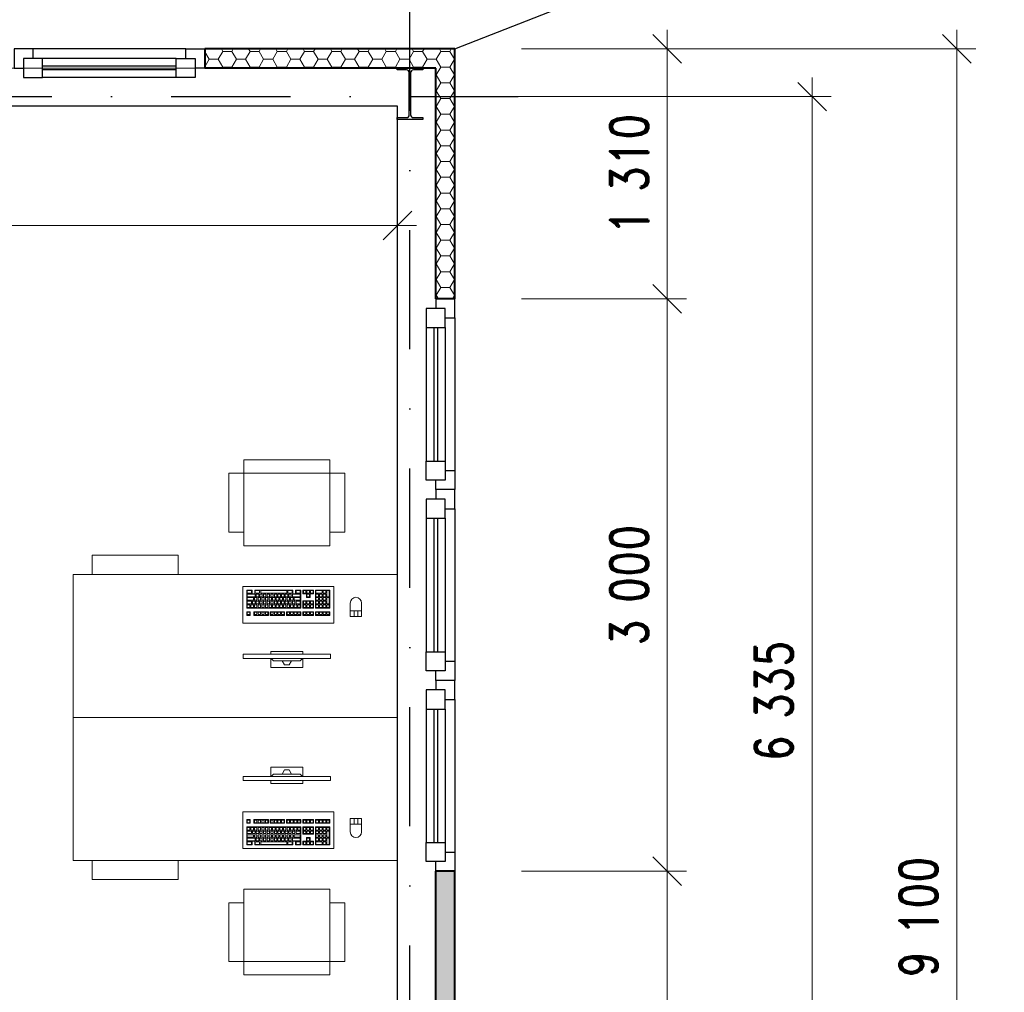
# Model space of a CAD drawing. Header units: millimetres. Extents: x -33711 to 544341, y -222428 to 596511.
# Tile 415 of 656: x 353480 to 358641, y 94458 to 99556. Entities that reach past the tile are written whole.
import ezdxf

# ---------------------------------------------------------------- set-up
doc = ezdxf.new("R2010")
doc.units = ezdxf.units.MM
doc.linetypes.add('DASHDOT', pattern=[0.5, 0.25, -0.125, 0, -0.125])
for name, color, linetype in [('IN_C_OSA', 6, 'DASHDOT'), ('IN_NS_TENKA', 20, 'Continuous'), ('IN_NS_VYPLNE OTVORU', 16, 'Continuous'), ('IN_VYPLNE OTVORU', 151, 'Continuous')]:
    doc.layers.add(name, color=color, linetype=linetype)
doc.layers.add('IN_HELP', color=6, linetype='Continuous', plot=False)
for name, color, linetype, lineweight in [('IN_KOTY', 4, 'Continuous', 13), ('IN_NS_TLUSTA', 1, 'Continuous', 40), ('IN_SLOUPY', 6, 'Continuous', 30), ('IN_SRAFY', 8, 'Continuous', 9), ('IN_STAFAGE', 8, 'Continuous', 9)]:
    doc.layers.add(name, color=color, linetype=linetype, lineweight=lineweight)
doc.styles.add('Koty', font='romand.shx', dxfattribs={"width": 0.8})
doc.dimstyles.new('IN_100', dxfattribs={"dimtxt": 200, "dimasz": 150, "dimexe": 100, "dimexo": 350, "dimgap": 100, "dimtad": 1, "dimdec": 4, "dimrnd": 5, "dimdsep": 46, "dimlunit": 6, "dimtxsty": 'Koty', "dimblk": 'OBLIQUE', "dimcen": 40, "dimdle": 100, "dimclrd": 256, "dimclrt": 7, "dimadec": 0, "dimazin": 0, "dimtfac": 1, "dimtdec": 4, "dimtmove": 1, "dimatfit": 3, "dimldrblk": 'ARCHTICK', "dimfxl": 500, "dimtolj": 1, "dimtzin": 0, "dimlwd": -1, "dimlwe": -1, "dimarcsym": 0})

# ---------------------------------------------------------------- blocks, each defined once
blk = doc.blocks.new('_Oblique')
at = {"color": 0, "linetype": 'ByBlock', "lineweight": -2}
blk.add_line((-0.5, -0.5), (0.5, 0.5), dxfattribs=at)
blk = doc.blocks.new('*D273')
at = {"layer": 'DEFPOINTS', "color": 0, "transparency": 16777216}
for p in [(355760.5, 103678.1), (295910.5, 99402.7), (355760.5, 99402.7)]:
    blk.add_point(p, dxfattribs=at)
at = {"layer": 'IN_KOTY', "color": 0, "transparency": 16777216}
for p, q in [((295910.5, 99752.7), (295910.5, 103778.1)), ((355760.5, 99752.7), (355760.5, 103778.1))]:
    blk.add_line(p, q, dxfattribs=at)
at = {"layer": 'IN_KOTY', "transparency": 16777216}
blk.add_line((295810.5, 103678.1), (355860.5, 103678.1), dxfattribs=at)
at = {"layer": 'IN_KOTY', "transparency": 16777216, "xscale": 150, "yscale": 150, "zscale": 150, "rotation": 180}
blk.add_blockref('_Oblique', (295910.5, 103678.1), dxfattribs=at)
at = {"layer": 'IN_KOTY', "transparency": 16777216, "xscale": 150, "yscale": 150, "zscale": 150}
blk.add_blockref('_Oblique', (355760.5, 103678.1), dxfattribs=at)
at = {"layer": 'IN_KOTY', "color": 7, "transparency": 16777216, "insert": (325835.5, 103878.1), "char_height": 200, "attachment_point": 5, "style": 'Koty'}
blk.add_mtext('\\A1;59\xa0850', dxfattribs=at)
blk = doc.blocks.new('_ArchTick')
at = {"color": 0, "linetype": 'ByBlock', "lineweight": 13, "const_width": 0.15}
blk.add_lwpolyline([(-0.5, -0.5), (0.5, 0.5)], dxfattribs=at)
blk = doc.blocks.new('*D228')
at = {"layer": 'DEFPOINTS', "color": 0, "transparency": 16777216}
for p in [(355525.5, 103020.6), (349525.5, 98942.7), (355525.5, 98942.7)]:
    blk.add_point(p, dxfattribs=at)
at = {"layer": 'IN_KOTY', "color": 0, "transparency": 16777216}
for p, q in [((349525.5, 99292.7), (349525.5, 103120.6)), ((355525.5, 99292.7), (355525.5, 103120.6))]:
    blk.add_line(p, q, dxfattribs=at)
at = {"layer": 'IN_KOTY', "transparency": 16777216}
blk.add_line((349425.5, 103020.6), (355625.5, 103020.6), dxfattribs=at)
at = {"layer": 'IN_KOTY', "transparency": 16777216, "xscale": 150, "yscale": 150, "zscale": 150, "rotation": 180}
blk.add_blockref('_Oblique', (349525.5, 103020.6), dxfattribs=at)
at = {"layer": 'IN_KOTY', "transparency": 16777216, "xscale": 150, "yscale": 150, "zscale": 150}
blk.add_blockref('_Oblique', (355525.5, 103020.6), dxfattribs=at)
at = {"layer": 'IN_KOTY', "color": 7, "transparency": 16777216, "insert": (352525.5, 103220.6), "char_height": 200, "attachment_point": 5, "style": 'Koty'}
blk.add_mtext('\\A1;6\xa0000', dxfattribs=at)
blk = doc.blocks.new('*D282')
at = {"layer": 'DEFPOINTS', "color": 0, "transparency": 16777216}
for p in [(355760.5, 99402.7), (358391.4, 99402.7), (355660.5, 90302.7)]:
    blk.add_point(p, dxfattribs=at)
at = {"layer": 'IN_KOTY', "transparency": 16777216}
blk.add_line((358391.4, 90202.7), (358391.4, 99502.7), dxfattribs=at)
at = {"layer": 'IN_KOTY', "color": 0, "transparency": 16777216}
for p, q in [((356110.5, 99402.7), (358491.4, 99402.7)), ((356010.5, 90302.7), (358491.4, 90302.7))]:
    blk.add_line(p, q, dxfattribs=at)
at = {"layer": 'IN_KOTY', "transparency": 16777216, "xscale": 150, "yscale": 150, "zscale": 150}
for p, rotation in [((358391.4, 99402.7), 90), ((358391.4, 90302.7), 270)]:
    blk.add_blockref('_Oblique', p, dxfattribs=dict(at, rotation=rotation))
at = {"layer": 'IN_KOTY', "color": 7, "transparency": 16777216, "insert": (358191.4, 94852.7), "char_height": 200, "attachment_point": 5, "rotation": 90, "style": 'Koty'}
blk.add_mtext('\\A1;9\xa0100', dxfattribs=at)
blk = doc.blocks.new('*D230')
at = {"layer": 'DEFPOINTS', "color": 0, "transparency": 16777216}
for p in [(355585.5, 99152.7), (357633.1, 99152.7), (355944.7, 92817.7)]:
    blk.add_point(p, dxfattribs=at)
at = {"layer": 'IN_KOTY', "transparency": 16777216}
blk.add_line((357633.1, 92717.7), (357633.1, 99252.7), dxfattribs=at)
at = {"layer": 'IN_KOTY', "color": 0, "transparency": 16777216}
for p, q in [((355935.5, 99152.7), (357733.1, 99152.7)), ((356294.7, 92817.7), (357733.1, 92817.7))]:
    blk.add_line(p, q, dxfattribs=at)
at = {"layer": 'IN_KOTY', "transparency": 16777216, "xscale": 150, "yscale": 150, "zscale": 150}
for p, rotation in [((357633.1, 99152.7), 90), ((357633.1, 92817.7), 270)]:
    blk.add_blockref('_Oblique', p, dxfattribs=dict(at, rotation=rotation))
at = {"layer": 'IN_KOTY', "color": 7, "transparency": 16777216, "insert": (357433.1, 95985.2), "char_height": 200, "attachment_point": 5, "rotation": 90, "style": 'Koty'}
blk.add_mtext('\\A1;6\xa0335', dxfattribs=at)
blk = doc.blocks.new('*D287')
at = {"layer": 'DEFPOINTS', "color": 0, "transparency": 16777216}
for p in [(355556, 99302.7), (350448.5, 99102.7), (355556, 99102.7)]:
    blk.add_point(p, dxfattribs=at)
at = {"layer": 'IN_KOTY', "transparency": 16777216}
for p, q in [((351352.3, 99545.9), (351352.3, 100111.1)), ((350448.5, 99202.7), (351352.3, 99545.9)), ((350448.5, 99402.7), (350448.5, 99002.7))]:
    blk.add_line(p, q, dxfattribs=at)
at = {"layer": 'IN_KOTY', "color": 0, "transparency": 16777216}
for p, q in [((355206, 99302.7), (350348.5, 99302.7)), ((355206, 99102.7), (350348.5, 99102.7))]:
    blk.add_line(p, q, dxfattribs=at)
at = {"layer": 'IN_KOTY', "transparency": 16777216, "xscale": 150, "yscale": 150, "zscale": 150}
for p, rotation in [((350448.5, 99302.7), 90), ((350448.5, 99102.7), 270)]:
    blk.add_blockref('_Oblique', p, dxfattribs=dict(at, rotation=rotation))
at = {"layer": 'IN_KOTY', "color": 7, "transparency": 16777216, "insert": (351152.3, 99828.5), "char_height": 200, "attachment_point": 5, "rotation": 90, "style": 'Koty'}
blk.add_mtext('\\A1;200', dxfattribs=at)
blk = doc.blocks.new('*D221')
at = {"layer": 'DEFPOINTS', "color": 0, "transparency": 16777216}
for p in [(350450.5, 100485.3), (350450.5, 99402.7), (354450.5, 99402.7)]:
    blk.add_point(p, dxfattribs=at)
at = {"layer": 'IN_KOTY', "color": 0, "transparency": 16777216}
for p, q in [((350450.5, 99752.7), (350450.5, 100585.3)), ((354450.5, 99752.7), (354450.5, 100585.3))]:
    blk.add_line(p, q, dxfattribs=at)
at = {"layer": 'IN_KOTY', "transparency": 16777216}
for p, q in [((350350.5, 100485.3), (351859, 100485.3)), ((354550.5, 100485.3), (353099.6, 100485.3))]:
    blk.add_line(p, q, dxfattribs=at)
at = {"layer": 'IN_KOTY', "transparency": 16777216, "xscale": 150, "yscale": 150, "zscale": 150, "rotation": 180}
blk.add_blockref('_Oblique', (350450.5, 100485.3), dxfattribs=at)
at = {"layer": 'IN_KOTY', "transparency": 16777216, "xscale": 150, "yscale": 150, "zscale": 150}
blk.add_blockref('_Oblique', (354450.5, 100485.3), dxfattribs=at)
at = {"layer": 'IN_KOTY', "color": 7, "transparency": 16777216, "insert": (352479.3, 100423.6), "char_height": 200, "attachment_point": 5, "style": 'Koty'}
blk.add_mtext('\\A1;4\xa0000\\P1500(900)', dxfattribs=at)
blk = doc.blocks.new('Klávesnice')
at = {"color": 0, "linetype": 'ByBlock', "lineweight": -2}
for p, q in [((0, 193), (476, 193)), ((0, 192), (0, 193)), ((0, 193), (0, 192)), ((0, 192), (0, 193)), ((0, 0), (0, 192)), ((0, 192), (0, 0)), ((476, 193), (476, 192)), ((476, 193), (476, 192)), ((476, 192), (476, 193)), ((476, 192), (476, 0)), ((476, 192), (476, 0)), ((39, 152), (20, 152)), ((20, 133), (20, 152)), ((20, 133), (39, 133)), ((39, 114), (20, 114)), ((20, 114), (20, 95)), ((36, 148), (23, 148)), ((23, 135), (23, 148)), ((36, 135), (23, 135)), ((36, 110), (23, 110)), ((23, 97), (23, 110)), ((36, 148), (36, 135)), ((36, 110), (36, 97)), ((39, 133), (39, 152)), ((58, 114), (39, 114)), ((55, 110), (42, 110)), ((42, 97), (42, 110)), ((55, 97), (55, 110)), ((77, 152), (58, 152)), ((58, 133), (58, 152)), ((58, 133), (77, 133)), ((77, 114), (58, 114)), ((74, 148), (61, 148)), ((61, 148), (61, 135)), ((74, 135), (61, 135)), ((74, 110), (61, 110)), ((61, 97), (61, 110)), ((74, 135), (74, 148)), ((74, 110), (74, 97)), ((96, 152), (77, 152)), ((77, 133), (96, 133)), ((96, 114), (77, 114)), ((93, 148), (80, 148)), ((80, 148), (80, 135)), ((93, 135), (80, 135)), ((93, 110), (80, 110)), ((80, 97), (80, 110)), ((93, 148), (93, 135)), ((93, 97), (93, 110)), ((115, 152), (96, 152)), ((96, 133), (115, 133)), ((115, 114), (96, 114)), ((112, 148), (99, 148)), ((99, 148), (99, 135)), ((112, 135), (99, 135)), ((112, 110), (99, 110)), ((99, 97), (99, 110)), ((112, 135), (112, 148)), ((112, 110), (112, 97)), ((134, 152), (115, 152)), ((115, 133), (134, 133)), ((134, 114), (115, 114)), ((131, 148), (118, 148)), ((118, 148), (118, 135)), ((131, 135), (118, 135)), ((131, 110), (118, 110)), ((118, 97), (118, 110)), ((131, 148), (131, 135)), ((131, 97), (131, 110)), ((134, 133), (134, 152)), ((153, 114), (134, 114)), ((150, 110), (137, 110)), ((137, 97), (137, 110)), ((162, 152), (143, 152)), ((143, 133), (143, 152)), ((143, 133), (162, 133)), ((159, 148), (146, 148)), ((146, 148), (146, 135)), ((159, 135), (146, 135)), ((150, 110), (150, 97)), ((172, 114), (153, 114)), ((169, 110), (156, 110)), ((156, 97), (156, 110)), ((159, 135), (159, 148)), ((181, 152), (162, 152)), ((162, 133), (181, 133)), ((178, 148), (165, 148)), ((165, 148), (165, 135)), ((178, 135), (165, 135)), ((169, 97), (169, 110)), ((191, 114), (172, 114)), ((188, 110), (175, 110)), ((175, 97), (175, 110)), ((178, 148), (178, 135)), ((200, 152), (181, 152)), ((181, 133), (200, 133)), ((197, 148), (184, 148)), ((184, 148), (184, 135)), ((197, 135), (184, 135)), ((188, 110), (188, 97)), ((210, 114), (191, 114)), ((207, 110), (194, 110)), ((194, 97), (194, 110)), ((197, 135), (197, 148)), ((219, 152), (200, 152)), ((200, 133), (219, 133)), ((216, 148), (203, 148)), ((203, 148), (203, 135)), ((216, 135), (203, 135)), ((207, 97), (207, 110)), ((229, 114), (210, 114)), ((226, 110), (213, 110)), ((213, 97), (213, 110)), ((216, 148), (216, 135)), ((219, 133), (219, 152)), ((226, 110), (226, 97)), ((247, 152), (229, 152)), ((229, 133), (229, 152)), ((229, 133), (247, 133)), ((247, 114), (229, 114)), ((244, 148), (232, 148)), ((232, 148), (232, 135)), ((244, 135), (232, 135)), ((244, 110), (232, 110)), ((232, 97), (232, 110)), ((244, 135), (244, 148)), ((244, 97), (244, 110)), ((266, 152), (247, 152)), ((247, 133), (266, 133)), ((266, 114), (247, 114)), ((263, 148), (250, 148)), ((250, 148), (250, 135)), ((263, 135), (250, 135)), ((263, 110), (250, 110)), ((250, 97), (250, 110)), ((263, 148), (263, 135)), ((263, 110), (263, 97)), ((285, 152), (266, 152)), ((266, 133), (285, 133)), ((285, 114), (266, 114)), ((282, 148), (269, 148)), ((269, 148), (269, 135)), ((282, 135), (269, 135)), ((282, 110), (269, 110)), ((269, 97), (269, 110)), ((282, 135), (282, 148)), ((282, 97), (282, 110)), ((304, 152), (285, 152)), ((285, 133), (304, 133)), ((285, 114), (304, 114)), ((301, 148), (288, 148)), ((288, 148), (288, 135)), ((301, 135), (288, 135)), ((301, 110), (288, 110)), ((288, 97), (288, 110)), ((301, 148), (301, 135)), ((301, 110), (301, 97)), ((304, 133), (304, 152)), ((304, 95), (304, 114)), ((314, 152), (314, 133)), ((333, 152), (314, 152)), ((333, 133), (314, 133)), ((333, 114), (314, 114)), ((314, 95), (314, 114)), ((317, 135), (317, 148)), ((330, 148), (317, 148)), ((317, 135), (330, 135)), ((330, 110), (317, 110)), ((317, 97), (317, 110)), ((330, 135), (330, 148)), ((330, 97), (330, 110)), ((352, 152), (333, 152)), ((352, 133), (333, 133)), ((333, 114), (352, 114)), ((336, 135), (336, 148)), ((349, 148), (336, 148)), ((336, 135), (349, 135)), ((349, 110), (336, 110)), ((336, 110), (336, 97)), ((349, 148), (349, 135)), ((349, 110), (349, 97)), ((371, 152), (352, 152)), ((371, 133), (352, 133)), ((352, 114), (371, 114)), ((355, 135), (355, 148)), ((368, 148), (355, 148)), ((355, 135), (368, 135)), ((368, 110), (355, 110)), ((355, 110), (355, 97)), ((368, 135), (368, 148)), ((368, 97), (368, 110)), ((371, 152), (371, 133)), ((371, 95), (371, 114)), ((399, 152), (380, 152)), ((380, 133), (380, 152)), ((380, 133), (399, 133)), ((399, 114), (380, 114)), ((380, 114), (380, 95)), ((396, 148), (383, 148)), ((383, 135), (383, 148)), ((396, 135), (383, 135)), ((396, 110), (383, 110)), ((383, 97), (383, 110)), ((396, 135), (396, 148)), ((396, 110), (396, 97)), ((418, 152), (399, 152)), ((399, 133), (418, 133)), ((418, 114), (399, 114)), ((415, 148), (402, 148)), ((402, 148), (402, 135)), ((415, 135), (402, 135)), ((415, 110), (402, 110)), ((402, 97), (402, 110)), ((415, 148), (415, 135)), ((415, 97), (415, 110)), ((437, 152), (418, 152)), ((418, 133), (437, 133)), ((437, 114), (418, 114)), ((434, 148), (421, 148)), ((421, 148), (421, 135)), ((434, 135), (421, 135)), ((434, 110), (421, 110)), ((421, 97), (421, 110)), ((434, 135), (434, 148)), ((434, 110), (434, 97)), ((456, 152), (437, 152)), ((437, 133), (456, 133)), ((437, 114), (456, 114)), ((453, 148), (440, 148)), ((440, 148), (440, 135)), ((453, 135), (440, 135)), ((453, 110), (440, 110)), ((440, 97), (440, 110)), ((453, 148), (453, 135)), ((453, 97), (453, 110)), ((456, 133), (456, 152)), ((456, 95), (456, 114)), ((20, 95), (20, 76)), ((20, 58), (20, 76)), ((20, 39), (20, 58)), ((23, 97), (36, 97)), ((23, 78), (23, 91)), ((45, 91), (23, 91)), ((23, 78), (45, 78)), ((55, 72), (23, 72)), ((23, 59), (23, 72)), ((55, 59), (23, 59)), ((64, 54), (23, 54)), ((23, 41), (23, 54)), ((42, 97), (55, 97)), ((45, 78), (45, 91)), ((64, 91), (51, 91)), ((51, 78), (51, 91)), ((51, 78), (64, 78)), ((55, 59), (55, 72)), ((61, 97), (74, 97)), ((74, 72), (61, 72)), ((61, 59), (61, 72)), ((61, 59), (74, 59)), ((64, 78), (64, 91)), ((64, 41), (64, 54)), ((70, 78), (70, 91)), ((83, 91), (70, 91)), ((70, 78), (83, 78)), ((70, 41), (70, 54)), ((83, 54), (70, 54)), ((74, 72), (74, 59)), ((80, 97), (93, 97)), ((80, 59), (80, 72)), ((93, 72), (80, 72)), ((80, 59), (93, 59)), ((83, 78), (83, 91)), ((83, 54), (83, 41)), ((89, 78), (89, 91)), ((102, 91), (89, 91)), ((89, 78), (102, 78)), ((89, 41), (89, 54)), ((102, 54), (89, 54)), ((93, 72), (93, 59)), ((99, 97), (112, 97)), ((112, 72), (99, 72)), ((99, 59), (99, 72)), ((99, 59), (112, 59)), ((102, 78), (102, 91)), ((102, 54), (102, 41)), ((121, 91), (108, 91)), ((108, 78), (108, 91)), ((108, 78), (121, 78)), ((121, 54), (108, 54)), ((108, 41), (108, 54)), ((112, 72), (112, 59)), ((118, 97), (131, 97)), ((118, 59), (118, 72)), ((131, 72), (118, 72)), ((118, 59), (131, 59)), ((121, 78), (121, 91)), ((121, 54), (121, 41)), ((127, 78), (127, 91)), ((140, 91), (127, 91)), ((127, 78), (140, 78)), ((127, 41), (127, 54)), ((140, 54), (127, 54)), ((131, 72), (131, 59)), ((137, 97), (150, 97)), ((137, 59), (137, 72)), ((150, 72), (137, 72)), ((137, 59), (150, 59)), ((140, 78), (140, 91)), ((140, 54), (140, 41)), ((159, 91), (146, 91)), ((146, 78), (146, 91)), ((146, 78), (159, 78)), ((159, 54), (146, 54)), ((146, 41), (146, 54)), ((150, 72), (150, 59)), ((156, 97), (169, 97)), ((169, 72), (156, 72)), ((156, 59), (156, 72)), ((156, 59), (169, 59)), ((159, 78), (159, 91)), ((159, 54), (159, 41)), ((165, 78), (165, 91)), ((178, 91), (165, 91)), ((165, 78), (178, 78)), ((165, 41), (165, 54)), ((178, 54), (165, 54)), ((169, 72), (169, 59)), ((175, 97), (188, 97)), ((175, 59), (175, 72)), ((188, 72), (175, 72)), ((175, 59), (188, 59)), ((178, 78), (178, 91)), ((178, 54), (178, 41)), ((184, 78), (184, 91)), ((197, 91), (184, 91)), ((184, 78), (197, 78)), ((184, 41), (184, 54)), ((197, 54), (184, 54)), ((188, 72), (188, 59)), ((194, 97), (207, 97)), ((207, 72), (194, 72)), ((194, 59), (194, 72)), ((194, 59), (207, 59)), ((197, 78), (197, 91)), ((197, 54), (197, 41)), ((216, 91), (203, 91)), ((203, 78), (203, 91)), ((203, 78), (216, 78)), ((216, 54), (203, 54)), ((203, 41), (203, 54)), ((207, 72), (207, 59)), ((213, 97), (226, 97)), ((213, 59), (213, 72)), ((226, 72), (213, 72)), ((213, 59), (226, 59)), ((216, 78), (216, 91)), ((216, 54), (216, 41)), ((222, 78), (222, 91)), ((235, 91), (222, 91)), ((222, 78), (235, 78)), ((222, 41), (222, 54)), ((235, 54), (222, 54)), ((226, 72), (226, 59)), ((232, 97), (244, 97)), ((232, 59), (232, 72)), ((244, 72), (232, 72)), ((232, 59), (244, 59)), ((235, 78), (235, 91)), ((235, 54), (235, 41)), ((254, 91), (241, 91)), ((241, 78), (241, 91)), ((241, 78), (254, 78)), ((254, 54), (241, 54)), ((241, 41), (241, 54)), ((244, 72), (244, 59)), ((250, 97), (263, 97)), ((263, 72), (250, 72)), ((250, 59), (250, 72)), ((250, 59), (263, 59)), ((254, 78), (254, 91)), ((254, 54), (254, 41)), ((260, 78), (260, 91)), ((273, 91), (260, 91)), ((260, 78), (273, 78)), ((301, 54), (260, 54)), ((260, 54), (260, 41)), ((263, 72), (263, 59)), ((269, 97), (282, 97)), ((301, 72), (269, 72)), ((269, 72), (269, 59)), ((301, 59), (269, 59)), ((273, 78), (273, 91)), ((279, 78), (279, 91)), ((301, 91), (279, 91)), ((279, 78), (301, 78)), ((288, 97), (301, 97)), ((301, 91), (301, 78)), ((301, 72), (301, 59)), ((301, 54), (301, 41)), ((304, 95), (304, 76)), ((304, 58), (304, 76)), ((304, 39), (304, 58)), ((314, 76), (314, 95)), ((314, 76), (333, 76)), ((317, 97), (330, 97)), ((330, 91), (317, 91)), ((317, 78), (317, 91)), ((330, 78), (317, 78)), ((330, 78), (330, 91)), ((333, 76), (352, 76)), ((352, 58), (333, 58)), ((333, 39), (333, 58)), ((336, 97), (349, 97)), ((349, 91), (336, 91)), ((336, 91), (336, 78)), ((349, 78), (336, 78)), ((349, 54), (336, 54)), ((336, 54), (336, 41)), ((349, 91), (349, 78)), ((349, 54), (349, 41)), ((352, 76), (371, 76)), ((352, 39), (352, 58)), ((355, 97), (368, 97)), ((368, 91), (355, 91)), ((355, 91), (355, 78)), ((368, 78), (355, 78)), ((368, 78), (368, 91)), ((371, 76), (371, 95)), ((380, 95), (380, 76)), ((380, 76), (380, 58)), ((380, 58), (380, 39)), ((383, 97), (396, 97)), ((383, 78), (383, 91)), ((396, 91), (383, 91)), ((383, 78), (396, 78)), ((383, 59), (383, 72)), ((396, 72), (383, 72)), ((383, 59), (396, 59)), ((383, 41), (383, 54)), ((396, 54), (383, 54)), ((396, 78), (396, 91)), ((396, 59), (396, 72)), ((396, 41), (396, 54)), ((402, 97), (415, 97)), ((402, 78), (402, 91)), ((415, 91), (402, 91)), ((402, 78), (415, 78)), ((402, 59), (402, 72)), ((415, 72), (402, 72)), ((402, 59), (415, 59)), ((402, 41), (402, 54)), ((415, 54), (402, 54)), ((415, 91), (415, 78)), ((415, 72), (415, 59)), ((415, 54), (415, 41)), ((421, 97), (434, 97)), ((421, 78), (421, 91)), ((434, 91), (421, 91)), ((421, 78), (434, 78)), ((421, 59), (421, 72)), ((434, 72), (421, 72)), ((421, 59), (434, 59)), ((421, 41), (421, 54)), ((434, 54), (421, 54)), ((434, 78), (434, 91)), ((434, 59), (434, 72)), ((434, 41), (434, 54)), ((440, 97), (453, 97)), ((453, 91), (440, 91)), ((440, 91), (440, 59)), ((440, 59), (453, 59)), ((440, 54), (440, 22)), ((453, 54), (440, 54)), ((453, 59), (453, 91)), ((453, 54), (453, 22)), ((456, 58), (456, 95)), ((456, 20), (456, 58)), ((0, 0), (476, 0)), ((20, 39), (20, 20)), ((48, 20), (20, 20)), ((64, 41), (23, 41)), ((23, 22), (23, 35)), ((45, 35), (23, 35)), ((23, 22), (45, 22)), ((45, 35), (45, 22)), ((48, 39), (48, 20)), ((48, 39), (62, 39)), ((62, 39), (62, 20)), ((91, 20), (62, 20)), ((65, 22), (65, 35)), ((88, 35), (65, 35)), ((65, 22), (88, 22)), ((70, 41), (83, 41)), ((88, 35), (88, 22)), ((89, 41), (102, 41)), ((233, 20), (91, 20)), ((94, 22), (94, 35)), ((230, 35), (94, 35)), ((94, 22), (230, 22)), ((108, 41), (121, 41)), ((127, 41), (140, 41)), ((146, 41), (159, 41)), ((165, 41), (178, 41)), ((184, 41), (197, 41)), ((203, 41), (216, 41)), ((222, 41), (235, 41)), ((230, 35), (230, 22)), ((262, 20), (233, 20)), ((236, 22), (236, 35)), ((259, 35), (236, 35)), ((236, 22), (259, 22)), ((241, 41), (254, 41)), ((259, 22), (259, 35)), ((301, 41), (260, 41)), ((262, 39), (262, 20)), ((276, 39), (262, 39)), ((276, 39), (276, 20)), ((304, 20), (276, 20)), ((279, 22), (279, 35)), ((301, 35), (279, 35)), ((279, 22), (301, 22)), ((301, 22), (301, 35)), ((304, 39), (304, 20)), ((314, 20), (314, 39)), ((333, 39), (314, 39)), ((314, 20), (333, 20)), ((317, 35), (317, 22)), ((330, 35), (317, 35)), ((330, 22), (317, 22)), ((330, 35), (330, 22)), ((333, 20), (352, 20)), ((349, 41), (336, 41)), ((336, 35), (336, 22)), ((349, 35), (336, 35)), ((349, 22), (336, 22)), ((349, 22), (349, 35)), ((371, 39), (352, 39)), ((352, 20), (371, 20)), ((355, 35), (355, 22)), ((368, 35), (355, 35)), ((368, 22), (355, 22)), ((368, 35), (368, 22)), ((371, 20), (371, 39)), ((380, 20), (380, 39)), ((380, 20), (418, 20)), ((383, 41), (396, 41)), ((383, 35), (383, 22)), ((415, 35), (383, 35)), ((415, 22), (383, 22)), ((402, 41), (415, 41)), ((415, 35), (415, 22)), ((437, 20), (418, 20)), ((421, 41), (434, 41)), ((421, 22), (421, 35)), ((434, 35), (421, 35)), ((421, 22), (434, 22)), ((434, 22), (434, 35)), ((456, 20), (437, 20)), ((440, 22), (453, 22))]:
    blk.add_line(p, q, dxfattribs=at)
blk = doc.blocks.new('*U96')
at = {"color": 0, "linetype": 'ByBlock', "lineweight": -2}
for p, q in [((-84.6, 85.2), (84.6, 85.2)), ((-84.6, 85.2), (-84.6, 37.6)), ((-24.1, 48.8), (-12.9, 71.1)), ((-12.9, 71.1), (12.9, 71.1)), ((24.1, 48.8), (12.9, 71.1)), ((84.6, 85.2), (84.6, 37.6)), ((-84.6, 0), (-84.6, 15.2)), ((84.6, 0), (-84.6, 0)), ((-81.5, 37.6), (-70.3, 48.8)), ((-70.3, 48.8), (70.3, 48.8)), ((81.5, 37.6), (70.3, 48.8)), ((84.6, 0), (84.6, 15.2))]:
    blk.add_line(p, q, dxfattribs=at)
blk.add_lwpolyline([(-229.1, 15.2), (229.1, 15.2), (229.1, 37.6), (-229.1, 37.6)], close=True, dxfattribs=at)
blk = doc.blocks.new('*D247')
at = {"layer": 'DEFPOINTS', "color": 0, "transparency": 16777216}
for p in [(355760.5, 100485.3), (354450.5, 99402.7), (355760.5, 99402.7)]:
    blk.add_point(p, dxfattribs=at)
at = {"layer": 'IN_KOTY', "color": 0, "transparency": 16777216}
for p, q in [((354450.5, 99752.7), (354450.5, 100585.3)), ((355760.5, 99752.7), (355760.5, 100585.3))]:
    blk.add_line(p, q, dxfattribs=at)
at = {"layer": 'IN_KOTY', "transparency": 16777216}
blk.add_line((354350.5, 100485.3), (355860.5, 100485.3), dxfattribs=at)
at = {"layer": 'IN_KOTY', "transparency": 16777216, "xscale": 150, "yscale": 150, "zscale": 150, "rotation": 180}
blk.add_blockref('_Oblique', (354450.5, 100485.3), dxfattribs=at)
at = {"layer": 'IN_KOTY', "transparency": 16777216, "xscale": 150, "yscale": 150, "zscale": 150}
blk.add_blockref('_Oblique', (355760.5, 100485.3), dxfattribs=at)
at = {"layer": 'IN_KOTY', "color": 7, "transparency": 16777216, "insert": (355105.5, 100685.3), "char_height": 200, "attachment_point": 5, "style": 'Koty'}
blk.add_mtext('\\A1;1\xa0310', dxfattribs=at)
blk = doc.blocks.new('*D255')
at = {"layer": 'DEFPOINTS', "color": 0, "transparency": 16777216}
for p in [(355760.5, 95092.7), (356874.5, 95092.7), (355760.5, 92042.7)]:
    blk.add_point(p, dxfattribs=at)
at = {"layer": 'IN_KOTY', "transparency": 16777216}
blk.add_line((356874.5, 91942.7), (356874.5, 95192.7), dxfattribs=at)
at = {"layer": 'IN_KOTY', "color": 0, "transparency": 16777216}
for p, q in [((356110.5, 95092.7), (356974.5, 95092.7)), ((356110.5, 92042.7), (356974.5, 92042.7))]:
    blk.add_line(p, q, dxfattribs=at)
at = {"layer": 'IN_KOTY', "transparency": 16777216, "xscale": 150, "yscale": 150, "zscale": 150}
for p, rotation in [((356874.5, 95092.7), 90), ((356874.5, 92042.7), 270)]:
    blk.add_blockref('_Oblique', p, dxfattribs=dict(at, rotation=rotation))
at = {"layer": 'IN_KOTY', "color": 7, "transparency": 16777216, "insert": (356674.5, 93567.7), "char_height": 200, "attachment_point": 5, "rotation": 90, "style": 'Koty'}
blk.add_mtext('\\A1;3\xa0050', dxfattribs=at)
blk = doc.blocks.new('*D256')
at = {"layer": 'DEFPOINTS', "color": 0, "transparency": 16777216}
for p in [(355760.5, 98092.7), (356874.5, 98092.7), (355760.5, 95092.7)]:
    blk.add_point(p, dxfattribs=at)
at = {"layer": 'IN_KOTY', "transparency": 16777216}
blk.add_line((356874.5, 94992.7), (356874.5, 98192.7), dxfattribs=at)
at = {"layer": 'IN_KOTY', "color": 0, "transparency": 16777216}
for p, q in [((356110.5, 98092.7), (356974.5, 98092.7)), ((356110.5, 95092.7), (356974.5, 95092.7))]:
    blk.add_line(p, q, dxfattribs=at)
at = {"layer": 'IN_KOTY', "transparency": 16777216, "xscale": 150, "yscale": 150, "zscale": 150}
for p, rotation in [((356874.5, 98092.7), 90), ((356874.5, 95092.7), 270)]:
    blk.add_blockref('_Oblique', p, dxfattribs=dict(at, rotation=rotation))
at = {"layer": 'IN_KOTY', "color": 7, "transparency": 16777216, "insert": (356674.5, 96592.7), "char_height": 200, "attachment_point": 5, "rotation": 90, "style": 'Koty'}
blk.add_mtext('\\A1;3\xa0000', dxfattribs=at)
blk = doc.blocks.new('*D257')
at = {"layer": 'DEFPOINTS', "color": 0, "transparency": 16777216}
for p in [(355760.5, 99402.7), (356874.5, 99402.7), (355760.5, 98092.7)]:
    blk.add_point(p, dxfattribs=at)
at = {"layer": 'IN_KOTY', "transparency": 16777216}
blk.add_line((356874.5, 97992.7), (356874.5, 99502.7), dxfattribs=at)
at = {"layer": 'IN_KOTY', "color": 0, "transparency": 16777216}
for p, q in [((356110.5, 99402.7), (356974.5, 99402.7)), ((356110.5, 98092.7), (356974.5, 98092.7))]:
    blk.add_line(p, q, dxfattribs=at)
at = {"layer": 'IN_KOTY', "transparency": 16777216, "xscale": 150, "yscale": 150, "zscale": 150}
for p, rotation in [((356874.5, 99402.7), 90), ((356874.5, 98092.7), 270)]:
    blk.add_blockref('_Oblique', p, dxfattribs=dict(at, rotation=rotation))
at = {"layer": 'IN_KOTY', "color": 7, "transparency": 16777216, "insert": (356674.5, 98747.7), "char_height": 200, "attachment_point": 5, "rotation": 90, "style": 'Koty'}
blk.add_mtext('\\A1;1\xa0310', dxfattribs=at)
blk = doc.blocks.new('*D235')
at = {"layer": 'DEFPOINTS', "color": 0, "transparency": 16777216}
for p in [(349440.5, 99316.1), (355460.5, 99316.1), (355460.5, 98477.7)]:
    blk.add_point(p, dxfattribs=at)
at = {"layer": 'IN_KOTY', "color": 0, "transparency": 16777216}
for p, q in [((349440.5, 98966.1), (349440.5, 98377.7)), ((355460.5, 98966.1), (355460.5, 98377.7))]:
    blk.add_line(p, q, dxfattribs=at)
at = {"layer": 'IN_KOTY', "transparency": 16777216}
blk.add_line((349340.5, 98477.7), (355560.5, 98477.7), dxfattribs=at)
at = {"layer": 'IN_KOTY', "transparency": 16777216, "xscale": 150, "yscale": 150, "zscale": 150, "rotation": 180}
blk.add_blockref('_Oblique', (349440.5, 98477.7), dxfattribs=at)
at = {"layer": 'IN_KOTY', "transparency": 16777216, "xscale": 150, "yscale": 150, "zscale": 150}
blk.add_blockref('_Oblique', (355460.5, 98477.7), dxfattribs=at)
at = {"layer": 'IN_KOTY', "color": 7, "transparency": 16777216, "insert": (352450.5, 98677.7), "char_height": 200, "attachment_point": 5, "style": 'Koty'}
blk.add_mtext('\\A1;6\xa0020', dxfattribs=at)
blk = doc.blocks.new('*D351')
at = {"layer": 'DEFPOINTS', "color": 0, "transparency": 16777216}
for p in [(349627.6, 99402.7), (350448.5, 99402.7), (355556, 99302.7)]:
    blk.add_point(p, dxfattribs=at)
at = {"layer": 'IN_KOTY', "transparency": 16777216}
for p, q in [((350798.5, 99457.7), (350798.5, 99977.9)), ((350448.5, 99402.7), (350448.5, 99552.7)), ((350448.5, 99352.7), (350798.5, 99457.7)), ((350448.5, 99302.7), (350448.5, 99402.7)), ((350448.5, 99302.7), (350448.5, 99402.7)), ((350448.5, 99302.7), (350448.5, 99152.7))]:
    blk.add_line(p, q, dxfattribs=at)
at = {"layer": 'IN_KOTY', "color": 0, "transparency": 16777216}
for p, q in [((349977.6, 99402.7), (350548.5, 99402.7)), ((355206, 99302.7), (350348.5, 99302.7))]:
    blk.add_line(p, q, dxfattribs=at)
at = {"layer": 'IN_KOTY', "transparency": 16777216, "xscale": 150, "yscale": 150, "zscale": 150}
for p, rotation in [((350448.5, 99402.7), 270), ((350448.5, 99302.7), 90)]:
    blk.add_blockref('_Oblique', p, dxfattribs=dict(at, rotation=rotation))
at = {"layer": 'IN_KOTY', "color": 7, "transparency": 16777216, "insert": (350598.5, 99717.8), "char_height": 200, "attachment_point": 5, "rotation": 90, "style": 'Koty'}
blk.add_mtext('\\A1;100', dxfattribs=at)

msp = doc.modelspace()

# ---------------------------------------------------------------- hatches: boundary and pattern name
at = {"layer": 'IN_SRAFY'}
h = msp.add_hatch(dxfattribs=at)
h.set_pattern_fill('HONEY', color=256, scale=15)
h.set_pattern_definition([(0, (0, 87800.27), (71.4375, 41.2444597), [47.625, -95.25]), (120, (0, 87800.27), (-71.4375, 41.24446), [47.625, -95.25]), (60, (0, 87800.27), (2e-07, 82.4889196), [-95.25, 47.625])])
h.paths.add_polyline_path([(355760.47666, 99402.70399), (354450.47963, 99402.71061), (354450.47963, 99302.71083), (355660.47666, 99302.70399), (355660.47666, 98092.70696), (355760.48339, 98092.70696)])
h = msp.add_hatch(dxfattribs=at)
h.set_pattern_fill('HONEY', color=256, scale=15)
h.set_pattern_definition([(0, (6240.004, 83490.27), (71.4375, 41.2444597), [47.625, -95.25]), (120, (6240.004, 83490.27), (-71.4375, 41.24446), [47.625, -95.25]), (60, (6240.004, 83490.27), (2e-07, 82.4889196), [-95.25, 47.625])])
h.paths.add_polyline_path([(355660.47666, 92042.70399), (355760.47666, 92042.70399), (355760.47666, 95092.70582), (355660.47666, 95092.71061)])
h.paths.add_polyline_path([(355760.47666, 91072.70399), (355660.47666, 91072.70399), (355660.47666, 90302.70718), (355760.47666, 90302.70217)])

# ---------------------------------------------------------------- linework, layer by layer
at = {"layer": 'IN_C_OSA', "color": 4, "ltscale": 2500}
for p, q in [((355525.47557, 76576.54017), (355525.47557, 101845.3409)), ((295519.51551, 99152.70487), (356092.68823, 99152.70487))]:
    msp.add_line(p, q, dxfattribs=at)
at = {"layer": 'IN_HELP'}
msp.add_lwpolyline([(355760.47666, 99402.70399), (357606.69685, 100126.97621), (360733.12717, 100126.97621)], dxfattribs=at)
at = {"layer": 'IN_NS_TENKA'}
for p, q in [((355460.47666, 99102.70399), (349415.47666, 99102.70399)), ((355460.47666, 92082.70487), (355460.47666, 99102.70399))]:
    msp.add_line(p, q, dxfattribs=at)
at = {"layer": 'IN_NS_TLUSTA'}
for p, q in [((354450.47963, 99402.71072), (354450.47963, 99302.71072)), ((355760.47666, 99402.70399), (354450.47963, 99402.70399)), ((355760.47666, 98092.70696), (355760.47666, 99402.70399)), ((355660.47666, 99302.70399), (354450.47963, 99302.70399)), ((355660.47666, 98092.70696), (355660.47666, 99302.70399)), ((355760.47666, 98092.70696), (355660.47666, 98092.70696)), ((355660.47666, 92042.70399), (355660.47666, 95092.70399)), ((355760.47666, 95092.70399), (355660.47666, 95092.70399)), ((355760.47666, 92042.70399), (355760.47666, 95092.70399))]:
    msp.add_line(p, q, dxfattribs=at)
at = {"layer": 'IN_NS_VYPLNE OTVORU'}
for p, q in [((354350.47963, 99402.71072), (353450.47864, 99402.70904)), ((354300.47963, 99352.71072), (353550.47864, 99352.7095)), ((354300.47963, 99312.71072), (353600.47864, 99312.7095)), ((354300.47963, 99292.71072), (353600.47864, 99292.7095)), ((354300.47963, 99252.71072), (353600.47864, 99252.71072)), ((355760.48339, 97992.70696), (355760.48171, 97092.70597)), ((355610.48339, 97942.70696), (355610.48339, 97242.70597)), ((355650.48339, 97942.70696), (355650.48217, 97242.70597)), ((355670.48339, 97942.70696), (355670.48217, 97242.70597)), ((355710.48339, 97942.70696), (355710.48217, 97192.70597)), ((355760.48171, 96992.70696), (355760.48003, 96092.70597)), ((355610.48171, 96942.70597), (355610.48171, 96242.70498)), ((355650.48171, 96942.70597), (355650.48049, 96242.70498)), ((355670.48171, 96942.70597), (355670.48049, 96242.70498)), ((355710.48171, 96942.70597), (355710.48049, 96192.70498)), ((355760.48171, 95992.70597), (355760.48003, 95092.70498)), ((355610.48171, 95942.70498), (355610.48171, 95242.70399)), ((355650.48171, 95942.70498), (355650.48049, 95242.70399)), ((355670.48171, 95942.70498), (355670.48049, 95242.70399)), ((355710.48171, 95942.70498), (355710.48049, 95192.70399))]:
    msp.add_line(p, q, dxfattribs=at)
for points in [[(353550.47864, 99352.7095), (353550.47864, 99402.7095), (353450.47864, 99402.7095), (353450.47864, 99302.7095), (353500.47864, 99302.7095)], [(354350.47963, 99352.71072), (354350.47963, 99402.71072), (354450.47963, 99402.71072), (354450.47963, 99302.71072), (354400.47963, 99302.71072)], [(355710.48339, 97992.70696), (355760.48339, 97992.70696), (355760.48339, 98092.70696), (355660.48339, 98092.70696), (355660.48339, 98042.70696)], [(355710.48217, 97192.70597), (355760.48217, 97192.70597), (355760.48217, 97092.70597), (355660.48217, 97092.70597), (355660.48217, 97142.70597)], [(355710.48171, 96992.70597), (355760.48171, 96992.70597), (355760.48171, 97092.70597), (355660.48171, 97092.70597), (355660.48171, 97042.70597)], [(355710.48049, 96192.70498), (355760.48049, 96192.70498), (355760.48049, 96092.70498), (355660.48049, 96092.70498), (355660.48049, 96142.70498)], [(355710.48171, 95992.70498), (355760.48171, 95992.70498), (355760.48171, 96092.70498), (355660.48171, 96092.70498), (355660.48171, 96042.70498)], [(355710.48049, 95192.70399), (355760.48049, 95192.70399), (355760.48049, 95092.70399), (355660.48049, 95092.70399), (355660.48049, 95142.70399)]]:
    msp.add_lwpolyline(points, dxfattribs=at)
for points in [[(353600.47864, 99352.7095), (353500.47864, 99352.7095), (353500.47864, 99252.7095), (353600.47864, 99252.7095)], [(354300.47963, 99352.71072), (354400.47963, 99352.71072), (354400.47963, 99252.71072), (354300.47963, 99252.71072)], [(355710.48339, 97942.70696), (355710.48339, 98042.70696), (355610.48339, 98042.70696), (355610.48339, 97942.70696)], [(355710.48217, 97242.70597), (355710.48217, 97142.70597), (355610.48217, 97142.70597), (355610.48217, 97242.70597)], [(355710.48171, 96942.70597), (355710.48171, 97042.70597), (355610.48171, 97042.70597), (355610.48171, 96942.70597)], [(355710.48049, 96242.70498), (355710.48049, 96142.70498), (355610.48049, 96142.70498), (355610.48049, 96242.70498)], [(355710.48171, 95942.70498), (355710.48171, 96042.70498), (355610.48171, 96042.70498), (355610.48171, 95942.70498)], [(355710.48049, 95242.70399), (355710.48049, 95142.70399), (355610.48049, 95142.70399), (355610.48049, 95242.70399)]]:
    msp.add_lwpolyline(points, close=True, dxfattribs=at)
at = {"layer": 'IN_SLOUPY'}
msp.add_lwpolyline([(355522.17557, 99057.90487), (355522.17557, 99277.50487, 0.4142135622), (355507.17557, 99292.50487), (355457.97557, 99292.50487), (355457.97557, 99302.70399), (355592.97557, 99302.70443), (355592.97557, 99292.50531), (355543.77557, 99292.50487, 0.4142135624), (355528.77557, 99277.50487), (355528.77557, 99057.90487, 0.4142135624), (355543.77557, 99042.90487), (355592.97557, 99042.90487), (355592.97557, 99032.70487), (355457.97557, 99032.70487), (355457.97557, 99042.90487), (355507.17557, 99042.90487, 0.4142135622)], format="xyb", close=True, dxfattribs=at)
at = {"layer": 'IN_STAFAGE', "linetype": 'ByBlock'}
for p, q in [((354655.35668, 96798.37506), (354655.35668, 97248.37506)), ((354655.35668, 97248.37506), (355105.35668, 97248.37506)), ((355105.35668, 97248.37506), (355105.35668, 96798.37506)), ((355105.35668, 97178.37506), (354655.35668, 97178.37506)), ((355105.35668, 96798.37506), (354655.35668, 96798.37506)), ((355105.35668, 94998.37506), (354655.35668, 94998.37506)), ((354655.35668, 94998.37506), (354655.35668, 94548.37506)), ((355105.35668, 94548.37506), (355105.35668, 94998.37506)), ((355105.35668, 94618.37506), (354655.35668, 94618.37506)), ((354655.35668, 94548.37506), (355105.35668, 94548.37506))]:
    msp.add_line(p, q, dxfattribs=at)
at = {"layer": 'IN_STAFAGE', "ltscale": 10}
for p, q in [((355212.51496, 96458.09704), (355272.51496, 96458.09704)), ((355232.51496, 96458.09704), (355232.51496, 96428.09704)), ((355252.51496, 96458.09704), (355252.51496, 96428.09704)), ((355212.51496, 95338.65307), (355272.51496, 95338.65307)), ((355232.51496, 95338.65307), (355232.51496, 95368.65307)), ((355252.51496, 95338.65307), (355252.51496, 95368.65307))]:
    msp.add_line(p, q, dxfattribs=at)
for points in [[(354655.35668, 97178.37506), (354655.35668, 96870.5534), (354575.65128, 96870.5534), (354575.65128, 97178.37506)], [(355105.35668, 97178.37506), (355105.35668, 96870.5534), (355185.06208, 96870.5534), (355185.06208, 97178.37506)], [(353860.47666, 96748.37506), (354310.47666, 96748.37506), (354310.47666, 96648.37506), (353860.47666, 96648.37506)], [(353760.47666, 96648.37506), (355460.47666, 96648.37506), (355460.47666, 95898.37506), (353760.47666, 95898.37506)], [(353760.47666, 95148.37506), (355460.47666, 95148.37506), (355460.47666, 95898.37506), (353760.47666, 95898.37506)], [(353860.47666, 95048.37506), (354310.47666, 95048.37506), (354310.47666, 95148.37506), (353860.47666, 95148.37506)], [(354655.35668, 94618.37506), (354655.35668, 94926.19671), (354575.65128, 94926.19671), (354575.65128, 94618.37506)], [(355105.35668, 94618.37506), (355105.35668, 94926.19671), (355185.06208, 94926.19671), (355185.06208, 94618.37506)]]:
    msp.add_lwpolyline(points, close=True, dxfattribs=at)
for points in [[(355212.51496, 96428.09704), (355212.51496, 96498.09704, -1), (355272.51496, 96498.09704), (355272.51496, 96428.09704)], [(355212.51496, 95368.65307), (355212.51496, 95298.65307, 1), (355272.51496, 95298.65307), (355272.51496, 95368.65307)]]:
    msp.add_lwpolyline(points, format="xyb", close=True, dxfattribs=at)
at = {"layer": 'IN_VYPLNE OTVORU'}
for p, q in [((355760.48339, 97992.70696), (355760.48171, 97092.70597)), ((355610.48339, 97942.70696), (355610.48339, 97242.70597)), ((355650.48339, 97942.70696), (355650.48217, 97242.70597)), ((355670.48339, 97942.70696), (355670.48217, 97242.70597)), ((355710.48339, 97942.70696), (355710.48217, 97192.70597)), ((355760.48171, 96992.70696), (355760.48003, 96092.70597)), ((355610.48171, 96942.70597), (355610.48171, 96242.70498)), ((355650.48171, 96942.70597), (355650.48049, 96242.70498)), ((355670.48171, 96942.70597), (355670.48049, 96242.70498)), ((355710.48171, 96942.70597), (355710.48049, 96192.70498)), ((355760.48171, 95992.70597), (355760.48003, 95092.70498)), ((355610.48171, 95942.70498), (355610.48171, 95242.70399)), ((355650.48171, 95942.70498), (355650.48049, 95242.70399)), ((355670.48171, 95942.70498), (355670.48049, 95242.70399)), ((355710.48171, 95942.70498), (355710.48049, 95192.70399))]:
    msp.add_line(p, q, dxfattribs=at)
for points in [[(355710.48339, 97992.70696), (355760.48339, 97992.70696), (355760.48339, 98092.70696), (355660.48339, 98092.70696), (355660.48339, 98042.70696)], [(355710.48217, 97192.70597), (355760.48217, 97192.70597), (355760.48217, 97092.70597), (355660.48217, 97092.70597), (355660.48217, 97142.70597)], [(355710.48171, 96992.70597), (355760.48171, 96992.70597), (355760.48171, 97092.70597), (355660.48171, 97092.70597), (355660.48171, 97042.70597)], [(355710.48049, 96192.70498), (355760.48049, 96192.70498), (355760.48049, 96092.70498), (355660.48049, 96092.70498), (355660.48049, 96142.70498)], [(355710.48171, 95992.70498), (355760.48171, 95992.70498), (355760.48171, 96092.70498), (355660.48171, 96092.70498), (355660.48171, 96042.70498)], [(355710.48049, 95192.70399), (355760.48049, 95192.70399), (355760.48049, 95092.70399), (355660.48049, 95092.70399), (355660.48049, 95142.70399)]]:
    msp.add_lwpolyline(points, dxfattribs=at)
for points in [[(355710.48339, 97942.70696), (355710.48339, 98042.70696), (355610.48339, 98042.70696), (355610.48339, 97942.70696)], [(355710.48217, 97242.70597), (355710.48217, 97142.70597), (355610.48217, 97142.70597), (355610.48217, 97242.70597)], [(355710.48171, 96942.70597), (355710.48171, 97042.70597), (355610.48171, 97042.70597), (355610.48171, 96942.70597)], [(355710.48049, 96242.70498), (355710.48049, 96142.70498), (355610.48049, 96142.70498), (355610.48049, 96242.70498)], [(355710.48171, 95942.70498), (355710.48171, 96042.70498), (355610.48171, 96042.70498), (355610.48171, 95942.70498)], [(355710.48049, 95242.70399), (355710.48049, 95142.70399), (355610.48049, 95142.70399), (355610.48049, 95242.70399)]]:
    msp.add_lwpolyline(points, close=True, dxfattribs=at)

# ---------------------------------------------------------------- block references
at = {"layer": 'IN_STAFAGE', "ltscale": 10, "extrusion": (0, 0, -1), "zscale": -1, "rotation": 180}
for name, p in [('Klávesnice', (-354649.83793, 96585.48613)), ('*U96', (-354880.35668, 96244.69091))]:
    msp.add_blockref(name, p, dxfattribs=at)
at = {"layer": 'IN_STAFAGE', "ltscale": 10, "extrusion": (0, 0, -1), "xscale": -1, "zscale": -1}
for name, p in [('*U96', (-354880.35668, 95552.0592)), ('Klávesnice', (-354649.83793, 95211.26398))]:
    msp.add_blockref(name, p, dxfattribs=at)

# ---------------------------------------------------------------- dimensions: what is measured, and where the dimension line sits
at = {"layer": 'IN_KOTY'}
for base, p1, p2, picture, middle in [((355760.4766648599, 103678.0729215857), (295910.4766648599, 99402.7039921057), (355760.4766648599, 99402.7039921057), '*D273', (325835.4766648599, 103878.0729215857)), ((355525.47666, 103020.60235), (349525.47666, 98942.70399), (355525.47666, 98942.70399), '*D228', (352525.47666, 103220.60235)), ((355760.47666, 100485.34147), (354450.47963, 99402.71072), (355760.47666, 99402.70399), '*D247', (355105.47815, 100685.34147)), ((355460.47666, 98477.66466), (349440.47666, 99316.09856), (355460.47666, 99316.09856), '*D235', (352450.47666, 98677.68434))]:
    dim = msp.add_linear_dim(base=base, p1=p1, p2=p2, dimstyle='IN_100', dxfattribs=at)
    dim.commit()
    dim.dimension.update_dxf_attribs({"geometry": picture, "text_midpoint": middle})
dim = msp.add_linear_dim(base=(350450.4756767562, 100485.3414728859), p1=(354450.4796291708, 99402.7107193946), p2=(350450.4756767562, 99402.7056739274), text='<>\\P1500(900)', dimstyle='IN_100', override={"dimtmove": 2}, dxfattribs=at)
dim.commit()
dim.dimension.update_dxf_attribs({"geometry": '*D221', "text_midpoint": (352479.3267950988, 100423.5982687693), "dimtype": 160})
dim = msp.add_linear_dim(base=(350448.46564, 99102.70399), p1=(355555.98399, 99302.70399), p2=(355555.98399, 99102.70399), angle=90, dimstyle='IN_100', override={"dimtad": 3}, dxfattribs=at)
dim.commit()
dim.dimension.update_dxf_attribs({"geometry": '*D287', "text_midpoint": (351352.29263, 99645.86862), "dimtype": 160})
dim = msp.add_linear_dim(base=(350448.46564, 99402.70399), p1=(355555.98399, 99302.70399), p2=(349627.62306, 99402.70399), angle=90, dimstyle='IN_100', override={"dimtad": 3}, dxfattribs=at)
dim.commit()
dim.dimension.update_dxf_attribs({"geometry": '*D351', "text_midpoint": (350598.46564, 99557.70399)})
for base, p1, p2, picture, middle in [((358391.41362, 99402.70399), (355660.47666, 90302.70399), (355760.47666, 99402.70399), '*D282', (358191.41362, 94852.70399)), ((356874.54681, 99402.70399), (355760.48339, 98092.70696), (355760.47666, 99402.70399), '*D257', (356674.54681, 98747.70547)), ((357633.06684, 99152.70487), (355944.65188, 92817.70487), (355585.48875, 99152.70487), '*D230', (357433.06684, 95985.20487)), ((356874.54681, 98092.70696), (355760.47666, 95092.70399), (355760.48339, 98092.70696), '*D256', (356674.54681, 96592.70547)), ((356874.54681, 95092.70399), (355760.47666, 92042.70399), (355760.47666, 95092.70399), '*D255', (356674.54681, 93567.70399))]:
    dim = msp.add_linear_dim(base=base, p1=p1, p2=p2, angle=90, dimstyle='IN_100', dxfattribs=at)
    dim.commit()
    dim.dimension.update_dxf_attribs({"geometry": picture, "text_midpoint": middle})

doc.saveas('drawing.dxf')
